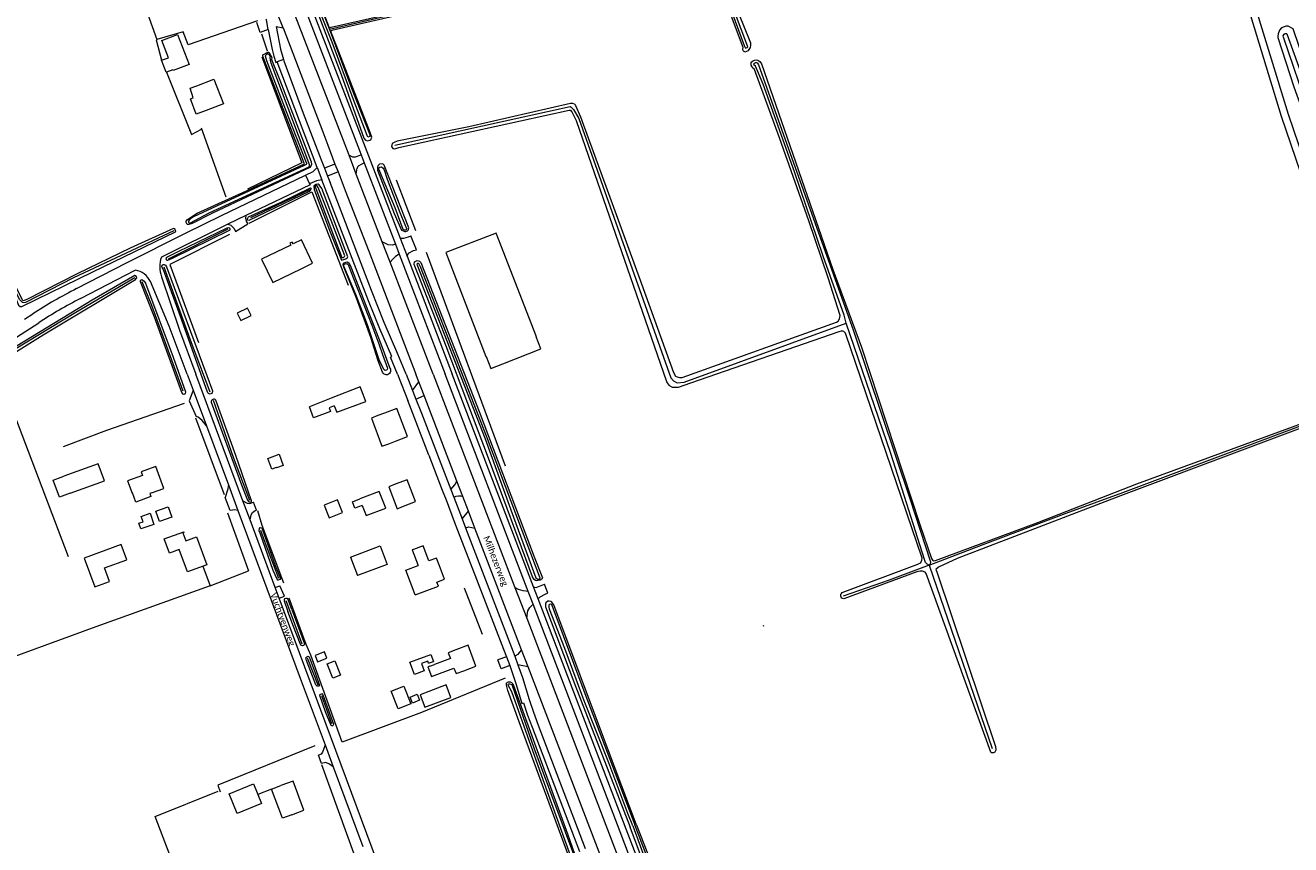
# Model space of a CAD drawing. Extents: x 177628 to 188968, y 384226 to 390673.
# Tile 268 of 393: x 183430 to 183919, y 387818 to 388135. Entities that reach past the tile are written whole.
import ezdxf

# ---------------------------------------------------------------- set-up
doc = ezdxf.new("R2010")
doc.units = 0
for name, color, linetype, lineweight in [('B01_F', 14, 'Continuous', 9), ('B01_T', 14, 'Continuous', 9), ('B02_F', 14, 'Continuous', 9), ('B02_T', 14, 'Continuous', 9), ('B11_F', 14, 'Continuous', 9), ('B11_S', 14, 'Continuous', 9), ('B14_F', 14, 'Continuous', 9), ('T02_F', 253, 'RASTER', 9), ('T03_F', 253, 'Continuous', 9), ('T03_T', 253, 'Continuous', 9), ('T04_F', 253, 'HAAG', 9), ('T04_T', 253, 'HAAG', 9), ('T05_F', 253, 'Continuous', 9), ('T07_F', 253, 'Continuous', 9), ('T09_F', 253, 'Continuous', 9), ('T22_F', 253, 'Continuous', 9), ('V00_F', 8, 'Continuous', 9), ('V00_T', 8, 'Continuous', 9), ('V06_F', 8, 'Continuous', 9), ('W01_F', 253, 'Continuous', 9), ('Z06', 7, 'Continuous', 9)]:
    doc.layers.add(name, color=color, linetype=linetype, lineweight=lineweight)
doc.styles.add('Legend', font='calibri.ttf')
doc.linetypes.add('HAAG', pattern='A,4,-1,[5,TOPOCAD.SHX,S=0.35,R=0,X=-0.35,Y=-0.35],-1', length=6)
doc.linetypes.add('RASTER', pattern='A,4,-1,[4,TOPOCAD.SHX,S=0.5,R=0,X=-0.5,Y=0],-1', length=6)

msp = doc.modelspace()

# ---------------------------------------------------------------- linework, layer by layer
at = {"layer": 'B01_F', "linetype": 'Continuous'}
msp.add_lwpolyline([(183580.92, 387914.811), (183589.865, 387918.196), (183589.249, 387919.824)], dxfattribs=at)
at = {"layer": 'B01_T', "linetype": 'Continuous'}
for points in [[(183496.641, 388111.31), (183496.615, 388111.377), (183503.253, 388113.914), (183506.896, 388104.383)], [(183506.896, 388104.383), (183500.257, 388101.846)], [(183536.853, 388040.69), (183541.338, 388042.87), (183536.97, 388051.851), (183533.784, 388050.302), (183533.43, 388051.032), (183532.522, 388050.59), (183532.874, 388049.867), (183521.66, 388044.415), (183523.85, 388039.91)], [(183613.862, 388049.781), (183612.063, 388054.466), (183592.708, 388047.039), (183608.118, 388006.868), (183608.257, 388006.921), (183610.064, 388002.216), (183614.729, 388004.005)], [(183614.729, 388004.005), (183629.411, 388009.769), (183627.606, 388014.397), (183627.681, 388014.426), (183613.862, 388049.781)], [(183523.85, 388039.91), (183525.913, 388035.403), (183536.853, 388040.69)], [(183569.102, 387984.969), (183566.532, 387984.053)], [(183573.232, 387974.16), (183577.9, 387975.94), (183573.782, 387986.752), (183569.102, 387984.969)], [(183570.684, 387973.172), (183573.232, 387974.16)], [(183479.231, 387954.251), (183483.936, 387955.971), (183480.84, 387964.437), (183476.15, 387962.722)], [(183476.15, 387962.722), (183475.178, 387962.37), (183475.686, 387960.95), (183469.977, 387958.88), (183471.68, 387954.146)], [(183576.321, 387949.092), (183581.008, 387950.871), (183577.808, 387959.305), (183573.14, 387957.533)], [(183479.231, 387954.251), (183478.511, 387953.967), (183478.95, 387952.779), (183473.101, 387950.618), (183471.784, 387954.184), (183471.68, 387954.146)], [(183573.14, 387957.533), (183570.669, 387956.528), (183573.88, 387948.108), (183576.321, 387949.092)], [(183500.508, 387926.466), (183492.998, 387923.733), (183489.863, 387932.349), (183486.108, 387930.982), (183484.089, 387936.525), (183491.594, 387939.255), (183491.69, 387938.992), (183491.292, 387938.848), (183492.419, 387935.751), (183496.585, 387937.266), (183500.508, 387926.466)], [(183580.244, 387932.404), (183579.716, 387932.209), (183581.992, 387926.173)], [(183586.186, 387927.971), (183583.975, 387933.815), (183580.244, 387932.404)], [(183590.256, 387926.008), (183589.098, 387929.072), (183586.186, 387927.971)], [(183589.249, 387919.824), (183592.175, 387920.931), (183590.256, 387926.008)], [(183596.582, 387893.659), (183593.637, 387892.494), (183594.451, 387890.339), (183588.382, 387888.047)], [(183599.651, 387885.596), (183604.326, 387887.377), (183601.255, 387895.44), (183596.582, 387893.659)], [(183586.506, 387887.339), (183585.802, 387887.073), (183587.211, 387883.341), (183595.851, 387886.603), (183596.661, 387884.458), (183599.651, 387885.596)], [(183533.291, 387830.002), (183537.986, 387831.75), (183533.796, 387842.998), (183529.109, 387841.252)], [(183525.506, 387839.862), (183529.109, 387841.252)], [(183533.291, 387830.002), (183529.698, 387828.62), (183525.506, 387839.862)]]:
    msp.add_lwpolyline(points, dxfattribs=at)
at = {"layer": 'B02_F', "linetype": 'Continuous'}
for points in [[(183483.144, 388128.827), (183489.258, 388131.168), (183493.702, 388119.559), (183487.588, 388117.218)], [(183560.12, 387993.835), (183559.596, 387995.147), (183548.531, 387990.728), (183540.057, 387987.43)], [(183556.649, 387950.81), (183559.494, 387951.899)], [(183555.898, 387929.477), (183567.377, 387933.807), (183570.088, 387926.618), (183558.609, 387922.288)], [(183582.789, 387876.306), (183584.63, 387871.473), (183594.653, 387875.29), (183592.812, 387880.123), (183582.789, 387876.306)], [(183518.563, 387841.913), (183521.654, 387834.357), (183512.206, 387830.492), (183509.115, 387838.048), (183518.563, 387841.913)]]:
    msp.add_lwpolyline(points, dxfattribs=at)
at = {"layer": 'B02_T', "linetype": 'Continuous'}
for points in [[(183549.682, 387987.798), (183550.642, 387985.333), (183561.843, 387989.521), (183560.12, 387993.835)], [(183447.773, 387954.079), (183460.978, 387958.867), (183458.571, 387965.446), (183445.39, 387960.666)], [(183560.451, 387949.406), (183561.962, 387945.472), (183569.504, 387948.348), (183567.049, 387954.79), (183559.494, 387951.899)]]:
    msp.add_lwpolyline(points, dxfattribs=at)
at = {"layer": 'B11_F', "linetype": 'Continuous'}
for points in [[(183566.532, 387984.053), (183564.002, 387983.089), (183568.067, 387972.202), (183570.684, 387973.172)], [(183586.506, 387887.339), (183588.382, 387888.047)]]:
    msp.add_lwpolyline(points, dxfattribs=at)
at = {"layer": 'B11_S', "linetype": 'Continuous'}
for points in [[(183500.257, 388101.846), (183496.461, 388100.392), (183494.224, 388106.31), (183495.301, 388106.734), (183494.029, 388110.469), (183496.641, 388111.31)], [(183580.92, 387914.811), (183577.294, 387924.395), (183581.992, 387926.173)]]:
    msp.add_lwpolyline(points, dxfattribs=at)
at = {"layer": 'B14_F', "linetype": 'Continuous'}
for points in [[(183485.689, 388122.178), (183483.144, 388128.827)], [(183483.012, 388121.252), (183485.689, 388122.178)], [(183484.981, 388116.604), (183484.891, 388116.57), (183483.012, 388121.252)], [(183487.462, 388117.548), (183484.981, 388116.604)], [(183487.588, 388117.218), (183487.462, 388117.548)], [(183517.581, 388022.696), (183516.203, 388025.518), (183512.202, 388023.564), (183513.58, 388020.742), (183517.581, 388022.696)], [(183549.682, 387987.798), (183547.691, 387987.023), (183548.209, 387985.694), (183541.716, 387983.167), (183540.057, 387987.43)], [(183528.363, 387969.135), (183529.963, 387964.822), (183527.392, 387963.869), (183527.322, 387964.056), (183525.538, 387963.394), (183524.008, 387967.52), (183528.363, 387969.135)], [(183447.773, 387954.079), (183443.629, 387952.58), (183441.242, 387959.162), (183445.39, 387960.666)], [(183552.893, 387946.697), (183550.959, 387951.596), (183545.74, 387949.536), (183547.674, 387944.637), (183552.893, 387946.697)], [(183560.451, 387949.406), (183557.607, 387948.314), (183556.649, 387950.81)], [(183478.639, 387946.377), (183480.114, 387942.073), (183475.059, 387940.341), (183474.309, 387942.526), (183475.94, 387943.085), (183475.225, 387945.169), (183478.639, 387946.377)], [(183480.838, 387947.143), (183485.642, 387948.841), (183487.05, 387944.858), (183482.246, 387943.16), (183480.838, 387947.143)], [(183467.517, 387934.346), (183453.181, 387929.017), (183457.338, 387917.962), (183462.958, 387920.008), (183461.042, 387925.271), (183469.676, 387928.414), (183467.517, 387934.346)], [(183555.898, 387929.477), (183558.609, 387922.288)], [(183546.828, 387890.389), (183545.865, 387892.84), (183542.239, 387891.417), (183543.202, 387888.966), (183546.828, 387890.389)], [(183586.08, 387888.468), (183585.797, 387889.217), (183583.382, 387888.305), (183584.405, 387885.598), (183580.62, 387884.169), (183578.86, 387888.83), (183586.935, 387891.879), (183587.968, 387889.143)], [(183552.099, 387883.926), (183549.118, 387882.764), (183546.964, 387888.287), (183549.945, 387889.449), (183552.099, 387883.926)], [(183586.08, 387888.468), (183587.968, 387889.143)], [(183579.193, 387872.765), (183574.254, 387870.864), (183571.626, 387877.689), (183576.565, 387879.59), (183579.193, 387872.765)], [(183581.585, 387876.515), (183582.543, 387874.179), (183579.845, 387873.073), (183578.887, 387875.409), (183581.585, 387876.515)]]:
    msp.add_lwpolyline(points, dxfattribs=at)
at = {"layer": 'T02_F', "linetype": 'RASTER'}
for points in [[(183465.819, 388172.381), (183481.227, 388129.203)], [(183484.981, 388116.604), (183494.632, 388092.504), (183498.475, 388094.616)], [(183501.779, 387918.408), (183516.614, 387924.198)], [(183457.668, 387902.483), (183405.273, 387883.373), (183391.486, 387881.446), (183367.708, 387898.681), (183364.838, 387890.702), (183358.14, 387894.422)], [(183542.114, 387856.585), (183504.709, 387841.418), (183505.716, 387838.838)]]:
    msp.add_lwpolyline(points, dxfattribs=at)
at = {"layer": 'T03_F', "linetype": 'Continuous'}
for points in [[(183520.018, 388136.471), (183493.271, 388127.14), (183491.367, 388132.219), (183481.227, 388129.203)], [(183521.618, 388131.455), (183523.833, 388124.811)], [(183481.227, 388129.203), (183480.975, 388129.128), (183483.012, 388121.252)], [(183447.176, 387929.488), (183419.029, 388003.458)], [(183491.71, 387988.668), (183461.81, 387978.265), (183445.122, 387971.965)], [(183507.301, 387953.433), (183496.235, 387983.021)], [(183521.901, 387941.673), (183520.155, 387947.311)], [(183540.607, 387891.616), (183538.88, 387895.76)]]:
    msp.add_lwpolyline(points, dxfattribs=at)
at = {"layer": 'T03_T', "linetype": 'Continuous'}
for points in [[(183586.176, 387968.778), (183591.329, 387955.336)], [(183592.797, 387951.507), (183595.964, 387943.243)]]:
    msp.add_lwpolyline(points, dxfattribs=at)
at = {"layer": 'T04_F', "linetype": 'HAAG'}
for points in [[(183521.766, 388122.514), (183537.209, 388081.572), (183516.175, 388071.444)], [(183507.909, 388068.428), (183498.507, 388095.026)], [(183581.095, 388055.418), (183573.715, 388074.882)], [(183516.83, 388058.357), (183541.043, 388070.389), (183555.09, 388034.395)], [(183509.263, 388053.903), (183486.246, 388042.367), (183497.316, 388012.254)], [(183585.09, 388047.083), (183615.574, 387964.731)], [(183508.499, 387946.566), (183516.614, 387924.198)], [(183530.162, 387919.335), (183521.901, 387941.673)], [(183538.88, 387895.76), (183532.28, 387913.608)], [(183615.629, 387882.767), (183583.336, 387869.418), (183552.727, 387858.061), (183540.607, 387891.616)], [(183557.79, 387813.695), (183544.914, 387849.316)], [(183488.411, 387808.668), (183480.623, 387829.264), (183504.832, 387839.059)]]:
    msp.add_lwpolyline(points, dxfattribs=at)
at = {"layer": 'T04_T', "linetype": 'HAAG'}
msp.add_lwpolyline([(183597.261, 387939.86), (183604.516, 387920.935)], dxfattribs=at)
at = {"layer": 'T05_F', "linetype": 'Continuous'}
for points in [[(183498.939, 387925.895), (183501.779, 387918.408)], [(183501.779, 387918.408), (183457.668, 387902.483)], [(183599.805, 387917.552), (183606.778, 387899.685)], [(183525.506, 387839.862), (183520.243, 387837.805)]]:
    msp.add_lwpolyline(points, dxfattribs=at)
at = {"layer": 'T07_F', "linetype": 'Continuous'}
for points in [[(183693.206, 388166.537), (183679.349, 388163.083), (183631.968, 388152.226), (183572.839, 388138.863), (183547.768, 388133.096)], [(183573.009, 388088.39), (183640.611, 388103.339), (183641.084, 388103.169), (183641.726, 388102.482)], [(183641.726, 388102.482), (183641.976, 388102.215)], [(183641.976, 388102.215), (183643.997, 388098.751)], [(183643.997, 388098.751), (183679.432, 387998.649), (183680.499, 387997.533), (183681.95, 387996.745), (183684.676, 387997), (183747.096, 388019.713)], [(183517.448, 388060.5), (183540.215, 388071.323)], [(183487.797, 388055.359), (183449.115, 388037.278), (183430.514, 388027.752), (183429.9, 388027.57), (183429.381, 388027.756), (183428.359, 388028.781), (183418.376, 388048.351)], [(183485.706, 388044.504), (183508.734, 388056.134)], [(183472.784, 388037.282), (183449.98, 388023.911), (183421.325, 388006.493), (183392.581, 387988.484), (183392.099, 387988.187)], [(183501.858, 387993.159), (183494.223, 388013.211), (183484.058, 388041.29)], [(183491.434, 387993.551), (183479.338, 388026.599), (183475.626, 388035.638)], [(183517.085, 387951.32), (183510.858, 387967.877), (183503.055, 387989.834)], [(183779.153, 387926.262), (183799.916, 387934.294), (183831.98, 387946.431), (183853.88, 387954.418), (183905.972, 387973.934), (183949.108, 387990.146), (183949.46, 387990.082), (183949.967, 387989.494), (183950.321, 387988.743), (183958.439, 387965.513)], [(183528.293, 387921.21), (183523.545, 387933.634), (183521.402, 387939.719)], [(183779.153, 387926.262), (183763.709, 387920.524), (183745.922, 387914.31)], [(183779.153, 387926.262), (183803.495, 387855.538)], [(183532.573, 387908.78), (183531.135, 387912.614)], [(183537.325, 387895.803), (183532.573, 387908.78)], [(183715.306, 387902.911), (183715.002, 387902.787)], [(183543.449, 387880.01), (183539.312, 387890.413)], [(183548.76, 387865.031), (183544.841, 387875.879)]]:
    msp.add_lwpolyline(points, dxfattribs=at)
at = {"layer": 'T09_F', "linetype": 'Continuous'}
for points in [[(183691.709, 388165.326), (183664.732, 388159.037), (183626.357, 388150.243), (183581.903, 388140.313), (183548.759, 388132.703)], [(183693.443, 388163.322), (183707.252, 388126.245), (183707.158, 388125.363), (183707.454, 388124.811), (183708.198, 388124.47), (183708.852, 388124.705), (183709.507, 388125.014), (183710.195, 388126.104), (183710.389, 388126.851), (183710.292, 388127.751), (183709.866, 388129.117), (183696.83, 388161.314)], [(183547.713, 388133.984), (183540.467, 388152.924), (183540.018, 388153.877), (183539.418, 388154.686), (183538.534, 388154.707), (183538.042, 388154.438), (183537.886, 388154.073), (183538.062, 388153.392), (183552.358, 388115.743)], [(183548.416, 388133.962), (183570.044, 388138.895), (183591.661, 388143.861)], [(183552.358, 388115.743), (183561.135, 388091.188), (183561.765, 388090.392), (183562.391, 388090.068), (183563.369, 388090.311), (183563.786, 388090.508), (183564.148, 388091.516), (183563.195, 388094.308), (183550.475, 388126.763), (183548.33, 388132.371)], [(183939.944, 388054.933), (183945.057, 388038.015), (183946.295, 388036.849), (183947.889, 388036.573), (183948.815, 388036.823), (183950.071, 388037.508), (183950.64, 388038.933), (183950.587, 388041.124), (183948.529, 388047.989), (183919.541, 388133.324), (183917.626, 388134.347), (183916.896, 388134.329), (183916.095, 388134.133), (183915.097, 388133.706), (183914.287, 388132.842), (183913.78, 388131.444), (183913.575, 388130.545), (183913.602, 388129.966), (183919.776, 388110.92), (183939.944, 388054.933)], [(183502.473, 388062.056), (183494.795, 388058.173), (183493.58, 388057.757), (183492.906, 388057.857), (183492.543, 388058.626), (183492.49, 388059.071), (183493.033, 388059.693), (183496.748, 388062.229), (183515.801, 388070.797), (183538.152, 388081.234), (183538.117, 388081.53), (183522.174, 388122.759), (183522.06, 388123.332), (183524.092, 388124.343), (183524.494, 388124.376), (183525.568, 388122.322), (183525.485, 388121.499), (183528.706, 388113.561), (183540.708, 388082.021), (183540.917, 388081.022), (183540.822, 388080.559), (183540.689, 388080.288), (183540.277, 388079.832), (183518.225, 388069.536), (183502.473, 388062.056)], [(183644.636, 388099.403), (183644.677, 388099.353), (183668.127, 388034.956), (183680.468, 388000.742), (183681.307, 387999.277), (183681.963, 387998.991), (183682.981, 387998.727), (183683.916, 387998.796), (183743.446, 388020.099), (183744.058, 388020.537), (183744.591, 388021.458), (183744.83, 388022.687), (183740.197, 388037.172), (183732.703, 388059.238), (183721.446, 388091.291), (183711.737, 388117.592), (183711.118, 388118.211), (183710.877, 388118.643), (183710.54, 388119.358), (183710.45, 388119.935), (183710.506, 388120.435), (183711.047, 388120.908), (183711.808, 388121.303), (183712.442, 388121.348), (183713.015, 388121.29), (183713.885, 388120.681), (183714.41, 388119.8), (183742.01, 388040.431), (183753.065, 388010.504), (183775.484, 387942.07), (183780.086, 387928.837), (183780.556, 387928.148), (183780.967, 387928.05), (183781.601, 387928.095), (183821.042, 387942.836), (183859.205, 387957.739)], [(183642.288, 388104.209), (183641.65, 388104.487), (183640.837, 388104.476), (183601.55, 388095.473), (183573.875, 388089.936), (183572.811, 388089.509), (183572.049, 388089.075), (183571.781, 388087.907), (183572.276, 388087.173), (183573.025, 388087.005), (183574.604, 388087.601), (183640.298, 388101.989), (183640.778, 388101.918), (183641.072, 388101.61), (183641.366, 388101.378)], [(183643.159, 388097.896), (183641.366, 388101.378)], [(183642.288, 388104.209), (183642.719, 388103.719), (183644.636, 388099.403)], [(183746.254, 388016.512), (183745.834, 388016.612), (183745.172, 388016.597), (183744.323, 388016.346), (183687.027, 387996.617), (183682.382, 387994.947), (183680.634, 387994.867), (183680.154, 387994.938), (183679.233, 387995.471), (183678.878, 387995.75), (183678.006, 387997.125), (183643.159, 388097.896)], [(183572.736, 388062.015), (183575.639, 388055.628), (183576.939, 388055.112), (183577.233, 388055.105), (183577.887, 388055.34), (183578.234, 388055.686), (183578.4, 388056.493), (183568.909, 388080.785), (183568.345, 388081.211), (183567.135, 388081.15), (183566.499, 388080.413), (183566.384, 388079.885), (183566.404, 388078.839), (183572.736, 388062.015)], [(183529.404, 388066.606), (183540.561, 388071.953), (183540.681, 388071.881), (183540.747, 388071.741), (183540.654, 388071.484), (183540.35, 388071.041), (183539.959, 388070.601), (183516.68, 388059.322), (183516.373, 388059.52), (183516.228, 388060.007), (183516.608, 388060.742), (183529.404, 388066.606)], [(183552.424, 388043.991), (183553.329, 388044.247), (183554.134, 388044.626), (183554.716, 388045.114), (183554.859, 388045.353), (183544.879, 388071.681), (183543.876, 388073.175), (183543.415, 388073.427), (183543.293, 388073.413), (183542.701, 388073.219), (183541.983, 388072.838), (183541.841, 388072.685), (183541.914, 388071.352), (183547.815, 388055.667), (183552.424, 388043.991)], [(183426.263, 388030.554), (183427.866, 388026.712), (183428.467, 388026.212), (183428.805, 388026.162), (183429.207, 388026.195), (183456.508, 388039.541), (183488.466, 388054.979), (183488.597, 388055.145), (183488.113, 388056.171), (183487.65, 388056.266), (183470.903, 388048.681), (183450.53, 388038.812), (183431.106, 388028.815), (183430.083, 388028.437), (183429.658, 388028.341), (183429.474, 388028.62), (183418.958, 388049.367), (183417.545, 388049.484), (183417.374, 388049.403), (183417.203, 388048.435), (183417.602, 388047.369), (183426.263, 388030.554)], [(183489.614, 388047.37), (183484.942, 388045.038), (183484.675, 388044.699), (183484.788, 388044.367), (183485.042, 388044.102), (183485.439, 388044.076), (183487.255, 388044.847), (183509.295, 388055.583), (183509.523, 388055.733), (183509.531, 388056.079), (183509.382, 388056.394), (183508.954, 388056.577), (183508.24, 388056.368), (183489.614, 388047.37)], [(183500.931, 387992.898), (183500.318, 387994.579), (183490.856, 388020.896), (183483.761, 388040.292), (183483.183, 388041.516), (183483.249, 388042.102), (183483.617, 388042.319), (183483.998, 388042.327), (183484.58, 388042.089), (183484.963, 388041.458), (183500.484, 387999.574), (183502.65, 387993.596)], [(183558.297, 388029.362), (183553.431, 388041.131), (183553.092, 388042.211), (183553.263, 388042.848), (183554.12, 388043.295), (183554.781, 388043.435), (183555.409, 388042.919), (183555.999, 388041.487), (183567.614, 388011.783)], [(183592.895, 388010.854), (183582.273, 388037.854), (183580.522, 388042.418), (183580.633, 388043.417), (183581.082, 388043.701), (183581.692, 388043.952), (183582.54, 388043.697), (183583.072, 388043.11), (183605.59, 387985.634), (183626.784, 387929.499), (183629.974, 387921.499), (183629.798, 387920.87), (183629.142, 387920.561), (183628.327, 387920.358), (183627.767, 387920.312), (183627.341, 387920.366), (183626.73, 387920.734), (183626.474, 387921.123), (183626.165, 387921.778), (183609.602, 387966.55), (183592.895, 388010.854)], [(183392.427, 387987.527), (183408.011, 387996.953), (183437.41, 388015.226), (183472.937, 388036.572), (183473.317, 388036.935), (183473.473, 388037.284), (183473.427, 388037.675), (183473.174, 388038.016), (183472.768, 388038.099), (183456.24, 388028.652), (183421.441, 388007.419), (183391.75, 387988.888)], [(183480.311, 388022.006), (183474.887, 388035.747), (183474.915, 388036.174), (183475.2, 388036.446), (183475.425, 388036.552), (183476.323, 388036.011), (183476.898, 388035.181), (183487.574, 388006.606), (183492.34, 387993.288), (183492.21, 387992.492), (183491.795, 387992.205), (183491.408, 387992.344), (183490.828, 387992.989), (183480.311, 388022.006)], [(183566.596, 388005.148), (183563.79, 388014.19), (183558.297, 388029.362)], [(183745.566, 387915.738), (183774.811, 387926.769), (183775.481, 387927.084), (183775.939, 387927.375), (183776.351, 387928.239), (183776.429, 387929.02), (183746.902, 388015.925), (183746.254, 388016.512)], [(183567.614, 388011.783), (183571.063, 388002.41)], [(183568.327, 388000.818), (183566.596, 388005.148)], [(183502.241, 387989.306), (183513.888, 387957.376)], [(183513.888, 387957.376), (183516.171, 387951.357), (183516.676, 387950.74), (183517.295, 387950.604), (183517.575, 387950.736), (183517.768, 387950.87), (183517.776, 387951.216), (183511.674, 387968.686), (183503.946, 387990.016)], [(183957.641, 387965.133), (183949.326, 387988.906), (183948.455, 387989.016), (183947.786, 387988.701), (183852.943, 387953.124), (183789.945, 387928.92), (183782.761, 387925.532), (183781.716, 387924.593), (183782.118, 387923.741), (183804.775, 387856.291), (183804.895, 387854.934), (183804.516, 387854.16), (183803.907, 387853.873), (183803.244, 387853.858), (183802.95, 387854.166), (183777.949, 387923.114), (183777.658, 387923.572), (183776.555, 387924.019), (183775.62, 387923.95), (183774.38, 387923.738), (183746.176, 387913.293)], [(183859.205, 387957.739), (183928.384, 387983.009), (183949.444, 387990.938)], [(183526.886, 387926.189), (183528.915, 387921.161), (183528.648, 387920.821), (183528.072, 387920.593), (183527.864, 387920.58), (183527.594, 387920.88), (183526.149, 387924.217), (183521.085, 387938.671), (183520.726, 387939.614), (183520.797, 387940.459), (183521.118, 387940.867), (183521.702, 387940.715), (183521.851, 387940.401), (183526.886, 387926.189)], [(183533.317, 387909.184), (183531.748, 387913.393), (183531.504, 387913.488), (183530.997, 387913.489), (183530.471, 387913.283), (183530.282, 387912.964), (183530.282, 387912.589), (183531.795, 387908.461)], [(183666.149, 387826.31), (183655.049, 387855.705), (183634.395, 387911.003), (183633.653, 387912.036), (183633.174, 387912.357), (183632.617, 387912.458), (183632.07, 387912.382), (183631.32, 387911.81), (183631.119, 387911.387), (183631.137, 387910.267), (183642.441, 387880.276), (183663.763, 387825.173)], [(183533.317, 387909.184), (183538.143, 387895.974), (183537.938, 387895.321), (183537.416, 387895.16), (183536.817, 387895.433), (183536.468, 387896.081), (183533.886, 387902.644), (183531.805, 387908.416), (183531.795, 387908.461)], [(183542.244, 387884.741), (183543.983, 387879.875), (183543.839, 387879.637), (183543.129, 387879.601), (183542.588, 387880.115), (183538.999, 387889.537), (183538.764, 387890.58), (183539.119, 387891.004), (183539.539, 387891.202), (183540, 387890.95), (183542.244, 387884.741)], [(183640.169, 387813.936), (183621.028, 387865.894), (183616.653, 387877.98), (183616.058, 387879.966), (183616.111, 387880.76), (183616.518, 387881.166), (183616.919, 387881.312), (183617.473, 387881.317), (183618.089, 387881.009), (183618.527, 387880.532), (183618.824, 387879.902), (183639.612, 387822.591), (183642.311, 387814.956)], [(183546.105, 387869.847), (183548.406, 387864.605), (183548.832, 387864.336), (183549.18, 387864.414), (183549.517, 387864.787), (183545.385, 387876.176), (183545.068, 387876.668), (183544.685, 387876.573), (183544.231, 387876.358), (183544, 387876.122), (183546.105, 387869.847)], [(183666.149, 387826.31), (183682.731, 387783.724), (183685.929, 387775.816), (183685.743, 387774.81), (183685.423, 387774.584), (183684.11, 387773.92), (183683.182, 387774.253), (183681.802, 387776.896), (183673.199, 387800.167), (183663.763, 387825.173)]]:
    msp.add_lwpolyline(points, dxfattribs=at)
for centre, radius, start, end in [((183548.082, 388134.547), 0.673, 236.72382, 299.69127), ((183548.959, 388132.002), 0.729, 105.90157, 149.57049), ((183503.184, 387989.443), 0.953, 36.95153, 188.26434)]:
    msp.add_arc(centre, radius, start, end, dxfattribs=at)
at = {"layer": 'T09_F', "linetype": 'Continuous', "extrusion": (0, 0, -1)}
for centre, radius, start, end in [((-183569.818, 388001.402), 1.602, 140.99246, 338.61974), ((-183501.761, 387993.321), 0.931, 162.80632, 332.99445), ((-183746.444, 387914.658), 1.391, 281.10249, 50.88016)]:
    msp.add_arc(centre, radius, start, end, dxfattribs=at)
at = {"layer": 'T22_F', "linetype": 'Continuous'}
for points in [[(183521.1, 388131.974), (183519.808, 388135.844)], [(183511.6, 388055.074), (183516.32, 388058.104)], [(183581.343, 388048.049), (183579.267, 388053.482)], [(183493.7, 387989.798), (183496.377, 387983.724)], [(183509.546, 387947.431), (183507.648, 387952.506)], [(183519.692, 387947.549), (183518.531, 387950.673)], [(183530.445, 387914.299), (183528.732, 387918.305)], [(183632.057, 387915.52), (183630.72, 387919.019)], [(183614.038, 387886.296), (183612.702, 387889.781)], [(183544.749, 387849.772), (183543.606, 387852.934)]]:
    msp.add_lwpolyline(points, dxfattribs=at)
at = {"layer": 'V00_F', "linetype": 'Continuous'}
for points in [[(183524.235, 388133.042), (183521.1, 388131.974)], [(183527.252, 388134.236), (183529.899, 388133.671)], [(183549.941, 388081.161), (183545.869, 388079.628)], [(183555.362, 388084.558), (183556.663, 388083.975), (183557.906, 388083.877), (183560.05, 388084.701)], [(183558.166, 388077.248), (183558.497, 388079.627), (183558.966, 388080.447), (183560.369, 388081.279), (183561.24, 388081.586)], [(183551.117, 388078.126), (183547.064, 388076.497)], [(183575.06, 388052.591), (183576.451, 388052.533), (183578.275, 388053.069), (183579.267, 388053.482)], [(183573.226, 388050.237), (183572.144, 388049.812), (183570.452, 388049.955), (183568.171, 388051.168)], [(183577.734, 388045.596), (183578.311, 388046.712), (183580.226, 388047.745), (183581.343, 388048.049)], [(183574.689, 388046.409), (183573.352, 388045.437), (183572.221, 388044.39), (183571.213, 388043.238)], [(183495.244, 387993.845), (183494.391, 387991.468), (183493.7, 387989.798)], [(183579.892, 387993.702), (183582.263, 387997.137)], [(183581.157, 387990.464), (183584.293, 387991.849)], [(183500.348, 387980.124), (183498.714, 387982.145), (183497.228, 387983.418), (183496.377, 387983.724)], [(183508.837, 387957.305), (183508.459, 387955.22), (183507.648, 387952.506)], [(183594.603, 387955.525), (183596.133, 387957.358), (183596.966, 387958.773)], [(183514.45, 387951.206), (183516.126, 387950.22), (183517.071, 387950.1), (183518.531, 387950.673)], [(183595.748, 387952.541), (183596.69, 387952.9), (183597.559, 387953.053), (183598.32, 387953.07), (183599.219, 387952.892)], [(183512.517, 387947.413), (183511.255, 387947.635), (183509.546, 387947.431)], [(183517.171, 387943.883), (183517.605, 387945.703), (183518.183, 387946.702), (183519.213, 387947.43), (183519.692, 387947.549)], [(183598.945, 387944.208), (183600.439, 387945.938), (183601.416, 387947.155)], [(183600.282, 387940.726), (183601.537, 387941.147), (183602.673, 387940.913), (183603.943, 387940.56)], [(183526.89, 387917.727), (183528.732, 387918.305)], [(183624.491, 387916.147), (183622.491, 387916.4), (183620.774, 387916.959), (183619.38, 387917.672)], [(183626.503, 387918.01), (183627.6, 387917.748), (183630.72, 387919.019)], [(183628.296, 387913.32), (183629.155, 387914.114), (183631.229, 387915.222), (183632.057, 387915.52)], [(183528.434, 387913.571), (183530.445, 387914.299)], [(183623.904, 387905.877), (183624.28, 387908.705), (183625.106, 387910.035), (183626.346, 387911.294)], [(183616.083, 387890.912), (183612.702, 387889.781)], [(183621.89, 387893.708), (183620.965, 387892.588), (183620.463, 387891.838), (183619.278, 387891.213)], [(183617.361, 387887.562), (183614.038, 387886.296)], [(183624.449, 387887.026), (183621.765, 387887.641), (183620.499, 387887.828)], [(183546.104, 387857.038), (183545.434, 387854.793), (183545.149, 387854.127), (183544.622, 387853.413), (183543.606, 387852.934)], [(183549.272, 387848.491), (183547.843, 387849.546), (183546.377, 387850.118), (183544.749, 387849.772)]]:
    msp.add_lwpolyline(points, dxfattribs=at)
at = {"layer": 'V00_T', "linetype": 'Continuous'}
for points in [[(183533.247, 388154.477), (183560.05, 388084.701)], [(183555.362, 388084.558), (183530.256, 388149.999)], [(183536.17, 388153.99), (183561.643, 388087.691), (183575.06, 388052.591)], [(183524.235, 388133.042), (183523.494, 388136.871), (183523.409, 388137.141)], [(183529.899, 388133.671), (183527.83, 388139.087)], [(183524.235, 388133.042), (183525.732, 388125.31), (183526.353, 388122.846), (183527.082, 388120.411), (183527.703, 388120.591)], [(183527.252, 388134.236), (183528.953, 388125.441), (183530.053, 388121.47)], [(183529.899, 388133.671), (183545.212, 388093.6), (183547.141, 388088.389)], [(183530.053, 388121.47), (183527.703, 388120.591)], [(183543.057, 388079.844), (183527.703, 388120.591)], [(183530.053, 388121.47), (183530.183, 388121.001), (183537.737, 388100.816), (183544.649, 388082.823)], [(183547.141, 388088.389), (183549.941, 388081.161)], [(183544.649, 388082.823), (183545.869, 388079.628)], [(183549.941, 388081.161), (183551.117, 388078.126)], [(183558.166, 388077.248), (183555.362, 388084.558)], [(183560.05, 388084.701), (183561.24, 388081.586)], [(183561.24, 388081.586), (183573.226, 388050.237)], [(183450.262, 388033.059), (183469.471, 388043.053), (183492.283, 388054.539), (183506.117, 388061.314), (183538.552, 388076.865)], [(183538.552, 388076.865), (183541.492, 388078.275), (183543.057, 388079.844)], [(183538.552, 388076.865), (183540.161, 388073.51)], [(183543.057, 388079.844), (183544.861, 388075.097)], [(183545.869, 388079.628), (183547.064, 388076.497)], [(183547.064, 388076.497), (183548.025, 388073.98)], [(183551.117, 388078.126), (183553.879, 388070.996)], [(183568.171, 388051.168), (183558.166, 388077.248)], [(183540.161, 388073.51), (183540.312, 388073.134), (183515.515, 388061.274)], [(183544.861, 388075.097), (183542.86, 388074.635), (183540.161, 388073.51)], [(183562.861, 388028.311), (183544.861, 388075.097)], [(183577.422, 388000), (183574.243, 388007.751), (183568.972, 388020.031), (183564.006, 388032.408), (183549.961, 388069.011), (183548.025, 388073.98)], [(183553.879, 388070.996), (183562.947, 388047.478), (183581.165, 388000)], [(183508.675, 388057.974), (183482.985, 388045.273)], [(183515.515, 388061.274), (183508.675, 388057.974)], [(183575.06, 388052.591), (183577.734, 388045.596)], [(183571.213, 388043.238), (183568.171, 388051.168)], [(183573.226, 388050.237), (183574.689, 388046.409)], [(183587.799, 388000), (183571.213, 388043.238)], [(183574.689, 388046.409), (183592.432, 388000)], [(183577.734, 388045.596), (183595.163, 388000)], [(183451.752, 388029.227), (183472.896, 388040.164)], [(183483.047, 388037.678), (183489.99, 388017.031), (183496.319, 388000)], [(183492.954, 388000), (183486.023, 388018.631), (183478.773, 388035.781)], [(183571.92, 388006.815), (183567.291, 388017.521), (183562.861, 388028.311)], [(183430.204, 388021.319), (183433.407, 388023.352)], [(183404.693, 388000), (183435.708, 388019.858)], [(183574.055, 388000), (183571.353, 388006.561), (183571.92, 388006.815)], [(183492.954, 388000), (183495.244, 387993.845)], [(183514.45, 387951.206), (183496.319, 388000)], [(183574.055, 388000), (183576.903, 387992.875)], [(183577.422, 388000), (183579.892, 387993.702)], [(183582.263, 387997.137), (183581.165, 388000)], [(183587.799, 388000), (183619.38, 387917.672)], [(183624.491, 387916.147), (183592.432, 388000)], [(183626.503, 387918.01), (183595.163, 388000)], [(183495.244, 387993.845), (183500.348, 387980.124)], [(183579.892, 387993.702), (183581.157, 387990.464)], [(183584.293, 387991.849), (183582.263, 387997.137)], [(183576.903, 387992.875), (183578.052, 387989.927)], [(183586.176, 387968.778), (183578.052, 387989.927)], [(183581.157, 387990.464), (183583.293, 387985), (183594.603, 387955.525)], [(183596.966, 387958.773), (183584.293, 387991.849)], [(183500.348, 387980.124), (183508.837, 387957.305)], [(183508.837, 387957.305), (183512.517, 387947.413)], [(183591.329, 387955.336), (183592.797, 387951.507)], [(183594.603, 387955.525), (183595.748, 387952.541)], [(183599.219, 387952.892), (183596.966, 387958.773)], [(183517.171, 387943.883), (183514.45, 387951.206)], [(183595.748, 387952.541), (183598.945, 387944.208)], [(183601.416, 387947.155), (183599.219, 387952.892)], [(183512.517, 387947.413), (183536.572, 387882.75), (183546.104, 387857.038)], [(183603.943, 387940.56), (183601.416, 387947.155)], [(183526.89, 387917.727), (183517.171, 387943.883)], [(183595.964, 387943.243), (183597.261, 387939.86)], [(183598.945, 387944.208), (183600.282, 387940.726)], [(183600.282, 387940.726), (183619.278, 387891.213)], [(183621.89, 387893.708), (183603.943, 387940.56)], [(183604.516, 387920.935), (183614.902, 387893.84), (183616.083, 387890.912)], [(183528.434, 387913.571), (183526.89, 387917.727)], [(183619.38, 387917.672), (183623.904, 387905.877)], [(183626.346, 387911.294), (183624.491, 387916.147)], [(183628.296, 387913.32), (183626.503, 387918.01)], [(183576.733, 387783.725), (183566.362, 387811.5), (183528.434, 387913.571)], [(183659.927, 387823.346), (183626.346, 387911.294)], [(183662.263, 387824.459), (183628.296, 387913.32)], [(183623.904, 387905.877), (183656.131, 387821.538)], [(183616.083, 387890.912), (183617.361, 387887.562)], [(183619.278, 387891.213), (183620.499, 387887.828)], [(183624.449, 387887.026), (183621.89, 387893.708)], [(183617.361, 387887.562), (183619.864, 387880.319), (183622.052, 387872.974)], [(183620.499, 387887.828), (183622.263, 387882.94), (183624.892, 387874.53), (183626.563, 387869.53), (183628.371, 387864.53), (183646.491, 387816.947)], [(183650.553, 387818.882), (183624.449, 387887.026)], [(183622.052, 387872.974), (183622.664, 387873.131)], [(183622.664, 387873.131), (183624.232, 387868.458), (183625.961, 387863.842)], [(183625.961, 387863.842), (183644.218, 387815.865)], [(183546.104, 387857.038), (183549.272, 387848.491)], [(183549.272, 387848.491), (183560.684, 387817.707)], [(183689.461, 387746.455), (183668.193, 387801.69), (183659.927, 387823.346)], [(183714.506, 387688.457), (183670.584, 387802.69), (183662.263, 387824.459)], [(183675.824, 387752.646), (183658.613, 387797.84), (183650.553, 387818.882)], [(183656.131, 387821.538), (183686.743, 387741.399)]]:
    msp.add_lwpolyline(points, dxfattribs=at)
for centre, radius, start, end in [((183493.361, 388041.56), 11.02, 160.30977, 200.62565), ((183471.858, 388032.641), 7.594, 24.42298, 82.1467), ((183536.6, 387863.657), 190.135, 117.00628, 122.87005), ((183514.627, 387903.134), 140.899, 116.50277, 124.06338)]:
    msp.add_arc(centre, radius, start, end, dxfattribs=at)
at = {"layer": 'V06_F', "linetype": 'Continuous'}
for points in [[(183817.537, 388394.25), (183852.477, 388296.338), (183875.532, 388233.715), (183902.996, 388148.302), (183917.611, 388100.468), (183943.139, 388025.608), (183954.774, 387997.382), (183963.614, 387967.978), (183969.039, 387950.318), (184011.401, 387828.69)], [(183814.893, 388393.33), (183849.845, 388295.384), (183872.885, 388232.803), (183900.325, 388147.466), (183914.947, 388099.608), (183940.518, 388024.622), (183952.133, 387996.444), (183960.998, 387966.732), (183966.329, 387949.378), (184008.691, 387827.75)], [(183508.675, 388057.974), (183509.775, 388057.524), (183511.118, 388056.219), (183511.6, 388055.074)], [(183515.515, 388061.274), (183515.426, 388060.263), (183515.851, 388058.849), (183516.32, 388058.104)]]:
    msp.add_lwpolyline(points, dxfattribs=at)
at = {"layer": 'W01_F', "linetype": 'Continuous'}
for points in [[(183695.22, 388161.083), (183707.74, 388126.967), (183708.232, 388125.925), (183708.498, 388125.978), (183708.886, 388126.16), (183709.142, 388126.39), (183695.522, 388162.682)], [(183556.35, 388110.385), (183563.474, 388092.114), (183563.288, 388091.735), (183563.02, 388091.608), (183562.664, 388091.513), (183562.311, 388092.184), (183556.963, 388106.304), (183548.834, 388128.252), (183538.99, 388153.215), (183538.944, 388153.776), (183539.114, 388154.111), (183539.353, 388154.224), (183540.062, 388153.029), (183546.516, 388136.409), (183547.768, 388133.096)], [(183547.768, 388133.096), (183556.35, 388110.385)], [(183925.753, 388101.039), (183915.757, 388130.157), (183915.703, 388130.664), (183916.042, 388131.299), (183916.406, 388131.495), (183917.012, 388131.51), (183917.159, 388131.451), (183923.974, 388112.512), (183947.074, 388047.697), (183949.004, 388041.673), (183948.95, 388040.752), (183948.286, 388040.304), (183947.621, 388040.142), (183946.976, 388040.599), (183946.592, 388041.495), (183925.753, 388101.039)], [(183538.845, 388081.804), (183539.055, 388081.473), (183538.848, 388080.998), (183538.032, 388080.56), (183495.392, 388060.827), (183494.33, 388060.11), (183493.75, 388059.514), (183493.478, 388059.063), (183493.45, 388058.78), (183493.854, 388058.379), (183494.248, 388058.457), (183501.371, 388062.301), (183539.961, 388080.123), (183540.049, 388080.165), (183540.188, 388080.554), (183525.35, 388120.12), (183525.072, 388121.281), (183524.944, 388122.351), (183525.019, 388122.763), (183524.619, 388123.382), (183524.059, 388123.656), (183523.399, 388123.345), (183522.977, 388122.984), (183523.478, 388121.121), (183531.15, 388101.43), (183538.845, 388081.804)], [(183747.096, 388019.713), (183746.315, 388022.86), (183738.211, 388045.633), (183727.225, 388078.12), (183715.157, 388112.029), (183712.14, 388118.925), (183711.699, 388119.362), (183711.496, 388119.793), (183711.764, 388120.095), (183712.339, 388120.366), (183712.623, 388120.383), (183712.9, 388120.045), (183713.264, 388119.397), (183749.834, 388017.138), (183771.733, 387952.072), (183779.623, 387927.625), (183779.584, 387926.751), (183779.153, 387926.262)], [(183574.918, 388062.403), (183577.518, 388056.273), (183577.418, 388055.789), (183577.222, 388055.587), (183576.766, 388055.627), (183576.272, 388055.904), (183573.104, 388064.242), (183566.831, 388079.163), (183566.843, 388079.679), (183567.202, 388079.921), (183567.912, 388080.037), (183568.565, 388079.58), (183568.902, 388078.865), (183570.102, 388075.317), (183574.918, 388062.403)], [(183548.363, 388056.313), (183552.636, 388045.077), (183552.912, 388045.036), (183553.26, 388045.114), (183553.63, 388045.417), (183553.689, 388045.744), (183546.069, 388065.619), (183543.468, 388072.13), (183542.881, 388072.922), (183542.552, 388072.895), (183542.272, 388072.763), (183542.349, 388072.329), (183542.769, 388071.074), (183548.363, 388056.313)], [(183567.131, 388005.188), (183562.433, 388019.046), (183558.015, 388030.77), (183553.407, 388041.721), (183553.388, 388042.396), (183553.912, 388042.643), (183554.503, 388042.75), (183554.978, 388042.376), (183557.033, 388036.933), (183564.162, 388019.006)], [(183618.779, 387944.799), (183627.452, 387921.468), (183628.22, 387920.92), (183628.648, 387920.94), (183628.886, 387921.052), (183629.054, 387921.314), (183620.5, 387944.071), (183608.361, 387976.155), (183582.972, 388041.418), (183582.438, 388042.55), (183582.208, 388042.806), (183581.78, 388042.786), (183581.523, 388042.483), (183607.88, 387975.091), (183618.779, 387944.799)], [(183564.162, 388019.006), (183566.901, 388011.748), (183568.293, 388007.617)], [(183779.153, 387926.262), (183778.401, 387926.692), (183777.735, 387927.399), (183777.319, 387928.533), (183764.332, 387969.378), (183747.096, 388019.713)], [(183568.943, 388001.727), (183567.131, 388005.188)], [(183568.293, 388007.617), (183570.144, 388002.343)], [(183664.783, 387825.659), (183662.925, 387830.41), (183655.595, 387849.968), (183646.112, 387873.936), (183638.634, 387894.115), (183632.751, 387909.293), (183632.538, 387910.285), (183632.569, 387910.992), (183632.84, 387911.265), (183633.019, 387911.35), (183633.414, 387911.208), (183633.582, 387910.851), (183646.268, 387876.849), (183665.665, 387826.079)], [(183640.81, 387814.242), (183630.209, 387843.428), (183618.121, 387877.397), (183616.746, 387880.041), (183616.769, 387880.265), (183616.841, 387880.384), (183617.051, 387880.483), (183617.293, 387880.512), (183618.135, 387880.268), (183626.601, 387855.79), (183641.928, 387814.774)], [(183664.783, 387825.659), (183676.618, 387793.467), (183683.12, 387776.939), (183683.796, 387776.436), (183684.402, 387776.742), (183684.368, 387776.894), (183665.665, 387826.079)]]:
    msp.add_lwpolyline(points, dxfattribs=at)
at = {"layer": 'W01_F', "linetype": 'Continuous', "extrusion": (0, 0, -1)}
msp.add_arc((-183569.464, 388002.19), 0.697, 167.33853, 318.35436, dxfattribs=at)

# ---------------------------------------------------------------- texts
at = {"layer": 'Z06', "linetype": 'Continuous', "style": 'Legend'}
for s, rotation, p in [('Milhezerweg', 291.40774, (183607.108, 387937.036)), ('Vuchtvenweg', 290.42862, (183524.903, 387915.093))]:
    msp.add_text(s, height=2.5, rotation=rotation, dxfattribs=at).set_placement(p)

doc.saveas('drawing.dxf')
